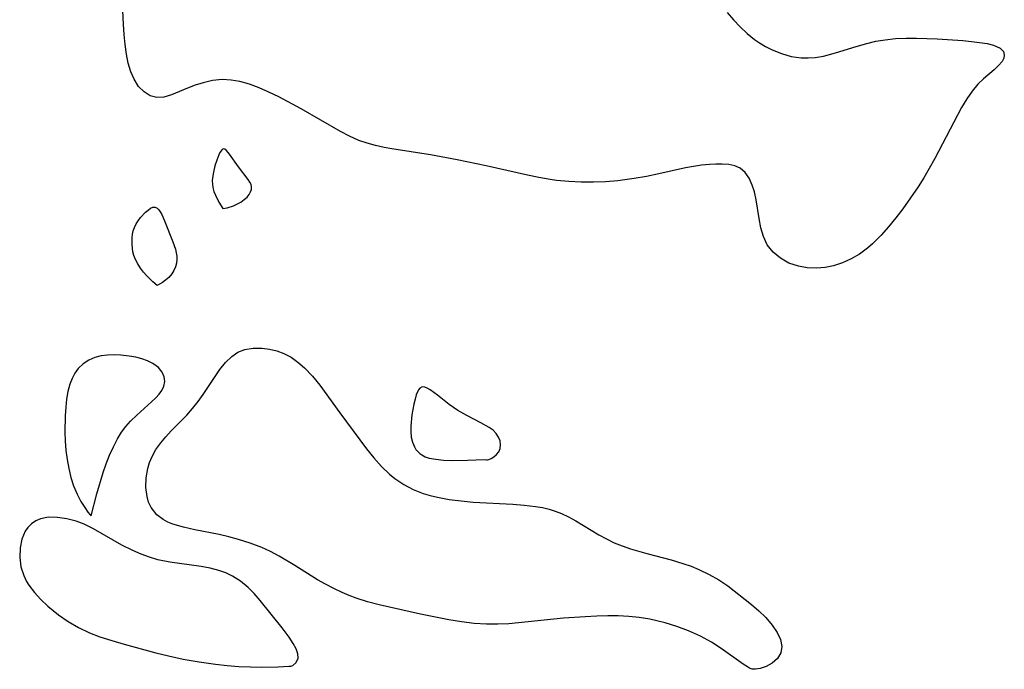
# Model space of a CAD drawing. Header units: metres. Extents: x 1073367 to 1082519, y 1569854 to 1574957.
# Tile 304 of 656: x 1075848 to 1075997, y 1572910 to 1573009. Entities that reach past the tile are written whole.
import ezdxf

# ---------------------------------------------------------------- set-up
doc = ezdxf.new("R2010")
doc.units = ezdxf.units.M
doc.layers.add('CGG_CurvaNivelLidar_v1', color=253, linetype='Continuous', lineweight=30)

msp = doc.modelspace()

# ---------------------------------------------------------------- linework, layer by layer
at = {"layer": 'CGG_CurvaNivelLidar_v1'}
for p, q in [((1075863.411, 1573008.1367, 67.5), (1075863.3265, 1573010.2596, 67.5)), ((1075954.9978, 1573009.929, 67.5), (1075955.948, 1573008.8221, 67.5)), ((1075955.948, 1573008.8221, 67.5), (1075956.9475, 1573007.7596, 67.5)), ((1075863.5086, 1573006.5988, 67.5), (1075863.411, 1573008.1367, 67.5)), ((1075956.9475, 1573007.7596, 67.5), (1075958.0017, 1573006.763, 67.5)), ((1075863.6497, 1573005.0997, 67.5), (1075863.5086, 1573006.5988, 67.5)), ((1075958.0017, 1573006.763, 67.5), (1075959.1189, 1573005.8576, 67.5)), ((1075959.1189, 1573005.8576, 67.5), (1075959.8703, 1573005.3386, 67.5)), ((1075977.5465, 1573005.5791, 67.5), (1075978.9492, 1573005.8241, 67.5)), ((1075978.9492, 1573005.8241, 67.5), (1075980.5412, 1573005.9946, 67.5)), ((1075980.5412, 1573005.9946, 67.5), (1075982.145, 1573006.0687, 67.5)), ((1075982.145, 1573006.0687, 67.5), (1075983.7134, 1573006.0658, 67.5)), ((1075983.7134, 1573006.0658, 67.5), (1075986.8294, 1573005.9298, 67.5)), ((1075986.8294, 1573005.9298, 67.5), (1075990.7283, 1573005.6831, 67.5)), ((1075863.8504, 1573003.6547, 67.5), (1075863.6497, 1573005.0997, 67.5)), ((1075959.8703, 1573005.3386, 67.5), (1075960.8149, 1573004.7762, 67.5)), ((1075960.8149, 1573004.7762, 67.5), (1075961.7907, 1573004.2844, 67.5)), ((1075961.7907, 1573004.2844, 67.5), (1075963.2234, 1573003.7076, 67.5)), ((1075971.4126, 1573003.8106, 67.5), (1075974.5553, 1573004.795, 67.5)), ((1075974.5553, 1573004.795, 67.5), (1075976.1643, 1573005.2561, 67.5)), ((1075976.1643, 1573005.2561, 67.5), (1075977.5465, 1573005.5791, 67.5)), ((1075990.7283, 1573005.6831, 67.5), (1075992.0449, 1573005.5689, 67.5)), ((1075992.0449, 1573005.5689, 67.5), (1075993.2792, 1573005.4223, 67.5)), ((1075993.2792, 1573005.4223, 67.5), (1075994.4035, 1573005.2319, 67.5)), ((1075994.4035, 1573005.2319, 67.5), (1075995.3837, 1573004.9833, 67.5)), ((1075995.3837, 1573004.9833, 67.5), (1075996.3848, 1573004.5306, 67.5)), ((1075996.3848, 1573004.5306, 67.5), (1075996.8798, 1573004.0205, 67.5)), ((1075864.1334, 1573002.2649, 67.5), (1075863.8504, 1573003.6547, 67.5)), ((1075963.2234, 1573003.7076, 67.5), (1075964.6944, 1573003.2942, 67.5)), ((1075964.6944, 1573003.2942, 67.5), (1075966.1953, 1573003.0744, 67.5)), ((1075966.1953, 1573003.0744, 67.5), (1075967.2624, 1573003.0524, 67.5)), ((1075967.2624, 1573003.0524, 67.5), (1075968.3357, 1573003.132, 67.5)), ((1075968.3357, 1573003.132, 67.5), (1075969.6219, 1573003.345, 67.5)), ((1075969.6219, 1573003.345, 67.5), (1075970.5167, 1573003.5587, 67.5)), ((1075970.5167, 1573003.5587, 67.5), (1075971.4126, 1573003.8106, 67.5)), ((1075996.9388, 1573003.0047, 67.5), (1075996.6835, 1573002.5254, 67.5)), ((1075996.8798, 1573004.0205, 67.5), (1075997.0276, 1573003.5038, 67.5)), ((1075997.0276, 1573003.5038, 67.5), (1075996.9388, 1573003.0047, 67.5)), ((1075864.5146, 1573000.9751, 67.5), (1075864.1334, 1573002.2649, 67.5)), ((1075996.1607, 1573001.9007, 67.5), (1075995.4776, 1573001.2654, 67.5)), ((1075996.6835, 1573002.5254, 67.5), (1075996.1607, 1573001.9007, 67.5)), ((1075865.0164, 1572999.8165, 67.5), (1075864.5146, 1573000.9751, 67.5)), ((1075865.711, 1572998.7531, 67.5), (1075865.0164, 1572999.8165, 67.5)), ((1075993.8597, 1572999.904, 67.5), (1075993.0323, 1572999.0987, 67.5)), ((1075995.4776, 1573001.2654, 67.5), (1075993.8597, 1572999.904, 67.5)), ((1075866.5389, 1572997.9103, 67.5), (1075865.711, 1572998.7531, 67.5)), ((1075873.1463, 1572998.4826, 67.5), (1075870.6855, 1572997.4572, 67.5)), ((1075874.2892, 1572998.9171, 67.5), (1075873.1463, 1572998.4826, 67.5)), ((1075875.4767, 1572999.2938, 67.5), (1075874.2892, 1572998.9171, 67.5)), ((1075876.9256, 1572999.6259, 67.5), (1075875.4767, 1572999.2938, 67.5)), ((1075878.4061, 1572999.7718, 67.5), (1075876.9256, 1572999.6259, 67.5)), ((1075879.7339, 1572999.7013, 67.5), (1075878.4061, 1572999.7718, 67.5)), ((1075881.0735, 1572999.4659, 67.5), (1075879.7339, 1572999.7013, 67.5)), ((1075882.5339, 1572999.0612, 67.5), (1075881.0735, 1572999.4659, 67.5)), ((1075883.9931, 1572998.5292, 67.5), (1075882.5339, 1572999.0612, 67.5)), ((1075885.4816, 1572997.8769, 67.5), (1075883.9931, 1572998.5292, 67.5)), ((1075993.0323, 1572999.0987, 67.5), (1075992.1571, 1572998.0369, 67.5)), ((1075867.4684, 1572997.3249, 67.5), (1075866.5389, 1572997.9103, 67.5)), ((1075868.4749, 1572997.0499, 67.5), (1075867.4684, 1572997.3249, 67.5)), ((1075869.5513, 1572997.1223, 67.5), (1075868.4749, 1572997.0499, 67.5)), ((1075870.6855, 1572997.4572, 67.5), (1075869.5513, 1572997.1223, 67.5)), ((1075886.9648, 1572997.1506, 67.5), (1075885.4816, 1572997.8769, 67.5)), ((1075890.3668, 1572995.361, 67.5), (1075886.9648, 1572997.1506, 67.5)), ((1075991.3363, 1572996.8352, 67.5), (1075990.5533, 1572995.5299, 67.5)), ((1075992.1571, 1572998.0369, 67.5), (1075991.3363, 1572996.8352, 67.5)), ((1075896.3424, 1572991.9029, 67.5), (1075890.3668, 1572995.361, 67.5)), ((1075990.5533, 1572995.5299, 67.5), (1075989.359, 1572993.3403, 67.5)), ((1075989.359, 1572993.3403, 67.5), (1075986.4894, 1572987.829, 67.5)), ((1075897.7085, 1572991.1755, 67.5), (1075896.3424, 1572991.9029, 67.5)), ((1075899.1053, 1572990.5495, 67.5), (1075897.7085, 1572991.1755, 67.5)), ((1075900.3607, 1572990.1192, 67.5), (1075899.1053, 1572990.5495, 67.5)), ((1075901.6535, 1572989.7763, 67.5), (1075900.3607, 1572990.1192, 67.5)), ((1075902.9756, 1572989.4937, 67.5), (1075901.6535, 1572989.7763, 67.5)), ((1075904.1227, 1572989.2838, 67.5), (1075902.9756, 1572989.4937, 67.5)), ((1075877.8804, 1572988.3727, 68), (1075877.5733, 1572987.5752, 68)), ((1075878.0434, 1572988.7113, 68), (1075877.8804, 1572988.3727, 68)), ((1075878.2143, 1572988.9887, 68), (1075878.0434, 1572988.7113, 68)), ((1075878.3952, 1572989.1828, 68), (1075878.2143, 1572988.9887, 68)), ((1075878.5891, 1572989.2645, 68), (1075878.3952, 1572989.1828, 68)), ((1075878.8014, 1572989.2096, 68), (1075878.5891, 1572989.2645, 68)), ((1075879.0271, 1572989.0417, 68), (1075878.8014, 1572989.2096, 68)), ((1075879.5078, 1572988.4841, 68), (1075879.0271, 1572989.0417, 68)), ((1075880.8343, 1572986.5702, 68), (1075879.5078, 1572988.4841, 68)), ((1075909.971, 1572988.3747, 67.5), (1075904.1227, 1572989.2838, 67.5)), ((1075914.0536, 1572987.612, 67.5), (1075909.971, 1572988.3747, 67.5)), ((1075986.4894, 1572987.829, 67.5), (1075985.6412, 1572986.298, 67.5)), ((1075877.2922, 1572986.686, 68), (1075877.0515, 1572985.7532, 68)), ((1075877.5733, 1572987.5752, 68), (1075877.2922, 1572986.686, 68)), ((1075882.3345, 1572984.6184, 68), (1075880.8343, 1572986.5702, 68)), ((1075918.4515, 1572986.6935, 67.5), (1075914.0536, 1572987.612, 67.5)), ((1075924.7225, 1572985.2737, 67.5), (1075918.4515, 1572986.6935, 67.5)), ((1075948.6584, 1572986.3762, 67.5), (1075944.634, 1572985.4829, 67.5)), ((1075949.9035, 1572986.6131, 67.5), (1075948.6584, 1572986.3762, 67.5)), ((1075951.1178, 1572986.7981, 67.5), (1075949.9035, 1572986.6131, 67.5)), ((1075952.2907, 1572986.9205, 67.5), (1075951.1178, 1572986.7981, 67.5)), ((1075953.2834, 1572986.9691, 67.5), (1075952.2907, 1572986.9205, 67.5)), ((1075954.2233, 1572986.9675, 67.5), (1075953.2834, 1572986.9691, 67.5)), ((1075955.2434, 1572986.901, 67.5), (1075954.2233, 1572986.9675, 67.5)), ((1075956.1631, 1572986.7214, 67.5), (1075955.2434, 1572986.901, 67.5)), ((1075956.967, 1572986.3693, 67.5), (1075956.1631, 1572986.7214, 67.5)), ((1075957.7172, 1572985.7147, 67.5), (1075956.967, 1572986.3693, 67.5)), ((1075876.8966, 1572984.8694, 68), (1075876.8719, 1572984.4252, 68)), ((1075877.0515, 1572985.7532, 68), (1075876.8966, 1572984.8694, 68)), ((1075926.4361, 1572984.922, 67.5), (1075924.7225, 1572985.2737, 67.5)), ((1075928.1568, 1572984.6278, 67.5), (1075926.4361, 1572984.922, 67.5)), ((1075942.761, 1572985.0988, 67.5), (1075940.8651, 1572984.7587, 67.5)), ((1075944.634, 1572985.4829, 67.5), (1075942.761, 1572985.0988, 67.5)), ((1075958.321, 1572984.8267, 67.5), (1075957.7172, 1572985.7147, 67.5)), ((1075984.815, 1572984.8977, 67.5), (1075983.9498, 1572983.5197, 67.5)), ((1075985.6412, 1572986.298, 67.5), (1075984.815, 1572984.8977, 67.5)), ((1075876.8719, 1572984.4252, 68), (1075876.8956, 1572983.9392, 68)), ((1075876.8956, 1572983.9392, 68), (1075876.9725, 1572983.4288, 68)), ((1075876.9725, 1572983.4288, 68), (1075877.1305, 1572982.8248, 68)), ((1075882.577, 1572984.2431, 68), (1075882.3345, 1572984.6184, 68)), ((1075882.7586, 1572983.8698, 68), (1075882.577, 1572984.2431, 68)), ((1075882.8502, 1572983.497, 68), (1075882.7586, 1572983.8698, 68)), ((1075882.826, 1572983.1228, 68), (1075882.8502, 1572983.497, 68)), ((1075929.1021, 1572984.5006, 67.5), (1075928.1568, 1572984.6278, 67.5)), ((1075930.9573, 1572984.3228, 67.5), (1075929.1021, 1572984.5006, 67.5)), ((1075932.8206, 1572984.2283, 67.5), (1075930.9573, 1572984.3228, 67.5)), ((1075934.6875, 1572984.2122, 67.5), (1075932.8206, 1572984.2283, 67.5)), ((1075936.5537, 1572984.2753, 67.5), (1075934.6875, 1572984.2122, 67.5)), ((1075938.414, 1572984.4245, 67.5), (1075936.5537, 1572984.2753, 67.5)), ((1075940.8651, 1572984.7587, 67.5), (1075938.414, 1572984.4245, 67.5)), ((1075958.7969, 1572983.762, 67.5), (1075958.321, 1572984.8267, 67.5)), ((1075959.113, 1572982.7416, 67.5), (1075958.7969, 1572983.762, 67.5)), ((1075983.9498, 1572983.5197, 67.5), (1075982.8221, 1572981.8417, 67.5)), ((1075877.1305, 1572982.8248, 68), (1075877.3453, 1572982.2349, 68)), ((1075877.3453, 1572982.2349, 68), (1075877.8544, 1572981.1981, 68)), ((1075881.7077, 1572981.5794, 68), (1075882.1509, 1572981.9765, 68)), ((1075882.1509, 1572981.9765, 68), (1075882.4901, 1572982.3742, 68)), ((1075882.4901, 1572982.3742, 68), (1075882.7031, 1572982.7501, 68)), ((1075882.7031, 1572982.7501, 68), (1075882.826, 1572983.1228, 68)), ((1075959.3683, 1572981.5731, 67.5), (1075959.113, 1572982.7416, 67.5)), ((1075867.5161, 1572980.2639, 67.5), (1075867.8831, 1572980.4198, 67.5)), ((1075867.8831, 1572980.4198, 67.5), (1075868.2236, 1572980.436, 67.5)), ((1075868.2236, 1572980.436, 67.5), (1075868.5034, 1572980.3016, 67.5)), ((1075877.8544, 1572981.1981, 68), (1075878.5, 1572980.2218, 68)), ((1075879.1591, 1572980.3557, 68), (1075880.104, 1572980.6601, 68)), ((1075880.104, 1572980.6601, 68), (1075880.6255, 1572980.8899, 68)), ((1075880.6255, 1572980.8899, 68), (1075881.1895, 1572981.209, 68)), ((1075881.1895, 1572981.209, 68), (1075881.7077, 1572981.5794, 68)), ((1075959.8234, 1572978.7329, 67.5), (1075959.3683, 1572981.5731, 67.5)), ((1075982.8221, 1572981.8417, 67.5), (1075981.647, 1572980.2076, 67.5)), ((1075865.9814, 1572978.8538, 67.5), (1075866.7432, 1572979.6725, 67.5)), ((1075866.7432, 1572979.6725, 67.5), (1075867.133, 1572980.0056, 67.5)), ((1075867.133, 1572980.0056, 67.5), (1075867.5161, 1572980.2639, 67.5)), ((1075868.5034, 1572980.3016, 67.5), (1075868.7588, 1572980.0487, 67.5)), ((1075868.7588, 1572980.0487, 67.5), (1075868.9959, 1572979.7077, 67.5)), ((1075868.9959, 1572979.7077, 67.5), (1075869.2198, 1572979.3021, 67.5)), ((1075869.2198, 1572979.3021, 67.5), (1075869.6428, 1572978.3645, 67.5)), ((1075878.5, 1572980.2218, 68), (1075879.1591, 1572980.3557, 68)), ((1075981.647, 1572980.2076, 67.5), (1075980.577, 1572978.8094, 67.5)), ((1075865.066, 1572977.3674, 67.5), (1075865.3196, 1572977.894, 67.5)), ((1075865.3196, 1572977.894, 67.5), (1075865.6311, 1572978.3893, 67.5)), ((1075865.6311, 1572978.3893, 67.5), (1075865.9814, 1572978.8538, 67.5)), ((1075869.6428, 1572978.3645, 67.5), (1075870.8835, 1572975.1806, 67.5)), ((1075960.0951, 1572977.3278, 67.5), (1075959.8234, 1572978.7329, 67.5)), ((1075979.4745, 1572977.462, 67.5), (1075978.3356, 1572976.1818, 67.5)), ((1075980.577, 1572978.8094, 67.5), (1075979.4745, 1572977.462, 67.5)), ((1075864.7281, 1572975.8339, 67.5), (1075864.7941, 1572976.3608, 67.5)), ((1075864.7941, 1572976.3608, 67.5), (1075864.9039, 1572976.874, 67.5)), ((1075864.9039, 1572976.874, 67.5), (1075865.066, 1572977.3674, 67.5)), ((1075960.4786, 1572975.9924, 67.5), (1075960.0951, 1572977.3278, 67.5)), ((1075961.064, 1572974.7409, 67.5), (1075960.4786, 1572975.9924, 67.5)), ((1075978.3356, 1572976.1818, 67.5), (1075977.0559, 1572974.9003, 67.5)), ((1075864.709, 1572974.7601, 67.5), (1075864.7281, 1572975.8339, 67.5)), ((1075864.7547, 1572974.2219, 67.5), (1075864.709, 1572974.7601, 67.5)), ((1075870.8835, 1572975.1806, 67.5), (1075871.2789, 1572974.0796, 67.5)), ((1075961.9476, 1572973.6167, 67.5), (1075961.064, 1572974.7409, 67.5)), ((1075977.0559, 1572974.9003, 67.5), (1075976.2578, 1572974.2006, 67.5)), ((1075864.8421, 1572973.6885, 67.5), (1075864.7547, 1572974.2219, 67.5)), ((1075865.0013, 1572973.1172, 67.5), (1075864.8421, 1572973.6885, 67.5)), ((1075865.2592, 1572972.4957, 67.5), (1075865.0013, 1572973.1172, 67.5)), ((1075871.2789, 1572974.0796, 67.5), (1075871.4254, 1572973.5273, 67.5)), ((1075871.4254, 1572973.5273, 67.5), (1075871.5084, 1572973.0335, 67.5)), ((1075871.5084, 1572973.0335, 67.5), (1075871.5255, 1572972.5126, 67.5)), ((1075963.0663, 1572972.6915, 67.5), (1075961.9476, 1572973.6167, 67.5)), ((1075975.061, 1572973.3217, 67.5), (1075973.7964, 1572972.5798, 67.5)), ((1075976.2578, 1572974.2006, 67.5), (1075975.061, 1572973.3217, 67.5)), ((1075865.6, 1572971.8499, 67.5), (1075865.2592, 1572972.4957, 67.5)), ((1075866.0058, 1572971.2078, 67.5), (1075865.6, 1572971.8499, 67.5)), ((1075871.4561, 1572971.9549, 67.5), (1075871.301, 1572971.3864, 67.5)), ((1075871.5255, 1572972.5126, 67.5), (1075871.4561, 1572971.9549, 67.5)), ((1075964.3639, 1572971.9701, 67.5), (1075963.0663, 1572972.6915, 67.5)), ((1075965.7964, 1572971.4737, 67.5), (1075964.3639, 1572971.9701, 67.5)), ((1075967.1402, 1572971.2426, 67.5), (1075965.7964, 1572971.4737, 67.5)), ((1075971.1245, 1572971.5438, 67.5), (1075969.8297, 1572971.2934, 67.5)), ((1075972.4797, 1572971.9818, 67.5), (1075971.1245, 1572971.5438, 67.5)), ((1075973.7964, 1572972.5798, 67.5), (1075972.4797, 1572971.9818, 67.5)), ((1075866.4587, 1572970.5962, 67.5), (1075866.0058, 1572971.2078, 67.5)), ((1075866.9418, 1572970.033, 67.5), (1075866.4587, 1572970.5962, 67.5)), ((1075867.8457, 1572969.1343, 67.5), (1075866.9418, 1572970.033, 67.5)), ((1075870.74, 1572970.3176, 67.5), (1075870.286, 1572969.7987, 67.5)), ((1075871.0614, 1572970.8325, 67.5), (1075870.74, 1572970.3176, 67.5)), ((1075871.301, 1572971.3864, 67.5), (1075871.0614, 1572970.8325, 67.5)), ((1075968.5316, 1572971.1914, 67.5), (1075967.1402, 1572971.2426, 67.5)), ((1075969.8297, 1572971.2934, 67.5), (1075968.5316, 1572971.1914, 67.5)), ((1075868.5, 1572968.5781, 67.5), (1075867.8457, 1572969.1343, 67.5)), ((1075868.8963, 1572968.7682, 67.5), (1075868.5, 1572968.5781, 67.5)), ((1075869.3084, 1572969.0189, 67.5), (1075868.8963, 1572968.7682, 67.5)), ((1075869.79, 1572969.3642, 67.5), (1075869.3084, 1572969.0189, 67.5)), ((1075870.286, 1572969.7987, 67.5), (1075869.79, 1572969.3642, 67.5)), ((1075860.9963, 1572958.0057, 68), (1075860.0207, 1572957.8836, 68)), ((1075862.0003, 1572958.0394, 68), (1075860.9963, 1572958.0057, 68)), ((1075863.0172, 1572958.0019, 68), (1075862.0003, 1572958.0394, 68)), ((1075864.2843, 1572957.8691, 68), (1075863.0172, 1572958.0019, 68)), ((1075879.8262, 1572957.8203, 67.5), (1075880.7779, 1572958.445, 67.5)), ((1075880.7779, 1572958.445, 67.5), (1075881.819, 1572958.8612, 67.5)), ((1075881.819, 1572958.8612, 67.5), (1075883.1, 1572959.0726, 67.5)), ((1075883.1, 1572959.0726, 67.5), (1075884.4409, 1572959.0568, 67.5)), ((1075884.4409, 1572959.0568, 67.5), (1075885.5476, 1572958.9164, 67.5)), ((1075885.5476, 1572958.9164, 67.5), (1075886.6547, 1572958.6565, 67.5)), ((1075886.6547, 1572958.6565, 67.5), (1075887.7413, 1572958.2568, 67.5)), ((1075887.7413, 1572958.2568, 67.5), (1075888.8316, 1572957.6749, 67.5)), ((1075857.294, 1572956.6783, 68), (1075856.5606, 1572955.9762, 68)), ((1075858.145, 1572957.2394, 68), (1075857.294, 1572956.6783, 68)), ((1075859.0909, 1572957.6495, 68), (1075858.145, 1572957.2394, 68)), ((1075860.0207, 1572957.8836, 68), (1075859.0909, 1572957.6495, 68)), ((1075865.2626, 1572957.6947, 68), (1075864.2843, 1572957.8691, 68)), ((1075866.2008, 1572957.4563, 68), (1075865.2626, 1572957.6947, 68)), ((1075867.0787, 1572957.1479, 68), (1075866.2008, 1572957.4563, 68)), ((1075867.8716, 1572956.7589, 68), (1075867.0787, 1572957.1479, 68)), ((1075868.6992, 1572956.1488, 68), (1075867.8716, 1572956.7589, 68)), ((1075878.0494, 1572955.8414, 67.5), (1075878.8929, 1572956.9142, 67.5)), ((1075878.8929, 1572956.9142, 67.5), (1075879.8262, 1572957.8203, 67.5)), ((1075888.8316, 1572957.6749, 67.5), (1075889.8749, 1572956.9432, 67.5)), ((1075889.8749, 1572956.9432, 67.5), (1075890.8679, 1572956.0855, 67.5)), ((1075856.0397, 1572955.2624, 68), (1075855.6159, 1572954.4652, 68)), ((1075856.5606, 1572955.9762, 68), (1075856.0397, 1572955.2624, 68)), ((1075869.3015, 1572955.4169, 68), (1075868.6992, 1572956.1488, 68)), ((1075869.5929, 1572954.7232, 68), (1075869.3015, 1572955.4169, 68)), ((1075875.5044, 1572952.0547, 67.5), (1075878.0494, 1572955.8414, 67.5)), ((1075890.8679, 1572956.0855, 67.5), (1075892.0677, 1572954.8298, 67.5)), ((1075855.2812, 1572953.6018, 68), (1075854.9846, 1572952.4862, 68)), ((1075855.6159, 1572954.4652, 68), (1075855.2812, 1572953.6018, 68)), ((1075869.5315, 1572953.3243, 68), (1075869.6653, 1572953.9918, 68)), ((1075869.6653, 1572953.9918, 68), (1075869.5929, 1572954.7232, 68)), ((1075892.0677, 1572954.8298, 67.5), (1075893.1954, 1572953.4469, 67.5)), ((1075854.9846, 1572952.4862, 68), (1075854.7832, 1572951.3144, 68)), ((1075868.3431, 1572951.5472, 68), (1075868.8318, 1572952.1004, 68)), ((1075868.8318, 1572952.1004, 68), (1075869.2283, 1572952.6693, 68)), ((1075869.2283, 1572952.6693, 68), (1075869.5315, 1572953.3243, 68)), ((1075874.725, 1572950.9776, 67.5), (1075875.5044, 1572952.0547, 67.5)), ((1075893.1954, 1572953.4469, 67.5), (1075896.2484, 1572949.2477, 67.5)), ((1075907.8342, 1572952.006, 68), (1075907.6347, 1572951.3358, 68)), ((1075908.061, 1572952.5664, 68), (1075907.8342, 1572952.006, 68)), ((1075908.165, 1572952.7562, 68), (1075908.061, 1572952.5664, 68)), ((1075908.3598, 1572953.0033, 68), (1075908.165, 1572952.7562, 68)), ((1075908.7063, 1572953.1878, 68), (1075908.3598, 1572953.0033, 68)), ((1075909.1491, 1572953.144, 68), (1075908.7063, 1572953.1878, 68)), ((1075909.469, 1572953.015, 68), (1075909.1491, 1572953.144, 68)), ((1075909.9546, 1572952.7391, 68), (1075909.469, 1572953.015, 68)), ((1075911.032, 1572951.9609, 68), (1075909.9546, 1572952.7391, 68)), ((1075854.7832, 1572951.3144, 68), (1075854.654, 1572950.1031, 68)), ((1075865.4177, 1572948.9283, 68), (1075867.6772, 1572950.9031, 68)), ((1075867.6772, 1572950.9031, 68), (1075868.3431, 1572951.5472, 68)), ((1075873.9063, 1572949.9255, 67.5), (1075874.725, 1572950.9776, 67.5)), ((1075907.458, 1572950.5882, 68), (1075907.171, 1572948.955, 68)), ((1075907.6347, 1572951.3358, 68), (1075907.458, 1572950.5882, 68)), ((1075912.8322, 1572950.5455, 68), (1075911.032, 1572951.9609, 68)), ((1075914.1419, 1572949.6207, 68), (1075912.8322, 1572950.5455, 68)), ((1075854.654, 1572950.1031, 68), (1075854.5775, 1572948.8285, 68)), ((1075873.0405, 1572948.919, 67.5), (1075873.9063, 1572949.9255, 67.5)), ((1075896.2484, 1572949.2477, 67.5), (1075900.2951, 1572943.7941, 67.5)), ((1075915.5123, 1572948.8304, 68), (1075914.1419, 1572949.6207, 68)), ((1075854.5775, 1572948.8285, 68), (1075854.5322, 1572946.3073, 68)), ((1075863.7639, 1572947.176, 68), (1075864.4531, 1572947.9788, 68)), ((1075864.4531, 1572947.9788, 68), (1075865.4177, 1572948.9283, 68)), ((1075870.659, 1572946.5058, 67.5), (1075873.0405, 1572948.919, 67.5)), ((1075907.171, 1572948.955, 68), (1075907.0059, 1572947.2524, 68)), ((1075917.6198, 1572947.7571, 68), (1075915.5123, 1572948.8304, 68)), ((1075918.9091, 1572947.0361, 68), (1075917.6198, 1572947.7571, 68)), ((1075854.5322, 1572946.3073, 68), (1075854.5696, 1572944.9966, 68)), ((1075862.4923, 1572945.2991, 68), (1075863.1223, 1572946.3142, 68)), ((1075863.1223, 1572946.3142, 68), (1075863.7639, 1572947.176, 68)), ((1075869.8322, 1572945.6337, 67.5), (1075870.659, 1572946.5058, 67.5)), ((1075907.0059, 1572947.2524, 68), (1075906.9978, 1572946.4106, 68)), ((1075906.9978, 1572946.4106, 68), (1075907.0665, 1572945.5946, 68)), ((1075919.4713, 1572946.6166, 68), (1075918.9091, 1572947.0361, 68)), ((1075919.9525, 1572946.1268, 68), (1075919.4713, 1572946.6166, 68)), ((1075920.3181, 1572945.5778, 68), (1075919.9525, 1572946.1268, 68)), ((1075854.5696, 1572944.9966, 68), (1075854.6853, 1572943.5459, 68)), ((1075861.8765, 1572944.1207, 68), (1075862.4923, 1572945.2991, 68)), ((1075868.337, 1572943.7187, 67.5), (1075869.0633, 1572944.733, 67.5)), ((1075869.0633, 1572944.733, 67.5), (1075869.8322, 1572945.6337, 67.5)), ((1075907.0665, 1572945.5946, 68), (1075907.2414, 1572944.8081, 68)), ((1075907.2414, 1572944.8081, 68), (1075907.5356, 1572944.0908, 68)), ((1075920.5343, 1572945.0068, 68), (1075920.3181, 1572945.5778, 68)), ((1075920.6079, 1572944.4262, 68), (1075920.5343, 1572945.0068, 68)), ((1075854.6853, 1572943.5459, 68), (1075854.8547, 1572942.1936, 68)), ((1075861.2968, 1572942.822, 68), (1075861.8765, 1572944.1207, 68)), ((1075867.7414, 1572942.6314, 67.5), (1075868.337, 1572943.7187, 67.5)), ((1075900.2951, 1572943.7941, 67.5), (1075901.3822, 1572942.42, 67.5)), ((1075907.5356, 1572944.0908, 68), (1075907.7687, 1572943.7157, 68)), ((1075907.7687, 1572943.7157, 68), (1075908.0477, 1572943.3796, 68)), ((1075908.0477, 1572943.3796, 68), (1075908.3483, 1572943.1057, 68)), ((1075908.3483, 1572943.1057, 68), (1075908.6843, 1572942.8707, 68)), ((1075919.998, 1572942.9442, 68), (1075920.3258, 1572943.3654, 68)), ((1075920.3258, 1572943.3654, 68), (1075920.5373, 1572943.8689, 68)), ((1075920.5373, 1572943.8689, 68), (1075920.6079, 1572944.4262, 68)), ((1075854.8547, 1572942.1936, 68), (1075855.0969, 1572940.8241, 68)), ((1075860.7947, 1572941.5196, 68), (1075861.2968, 1572942.822, 68)), ((1075867.1131, 1572940.8408, 67.5), (1075867.3824, 1572941.747, 67.5)), ((1075867.3824, 1572941.747, 67.5), (1075867.7414, 1572942.6314, 67.5)), ((1075901.3822, 1572942.42, 67.5), (1075902.5297, 1572941.1272, 67.5)), ((1075908.6843, 1572942.8707, 68), (1075909.1965, 1572942.6095, 68)), ((1075909.1965, 1572942.6095, 68), (1075909.7947, 1572942.4093, 68)), ((1075909.7947, 1572942.4093, 68), (1075910.7883, 1572942.2195, 68)), ((1075910.7883, 1572942.2195, 68), (1075911.9327, 1572942.107, 68)), ((1075911.9327, 1572942.107, 68), (1075913.1587, 1572942.0545, 68)), ((1075913.1587, 1572942.0545, 68), (1075915.5854, 1572942.0662, 68)), ((1075915.5854, 1572942.0662, 68), (1075918.1726, 1572942.1686, 68)), ((1075918.1726, 1572942.1686, 68), (1075918.5, 1572942.1584, 68)), ((1075918.5, 1572942.1584, 68), (1075918.6234, 1572942.1442, 68)), ((1075918.6234, 1572942.1442, 68), (1075918.8432, 1572942.1998, 68)), ((1075918.8432, 1572942.1998, 68), (1075919.1997, 1572942.3562, 68)), ((1075919.1997, 1572942.3562, 68), (1075919.6034, 1572942.6061, 68)), ((1075919.6034, 1572942.6061, 68), (1075919.998, 1572942.9442, 68)), ((1075855.0969, 1572940.8241, 68), (1075855.4226, 1572939.4796, 68)), ((1075859.3625, 1572936.9875, 68), (1075860.337, 1572940.1919, 68)), ((1075860.337, 1572940.1919, 68), (1075860.7947, 1572941.5196, 68)), ((1075866.8621, 1572939.3813, 67.5), (1075867.1131, 1572940.8408, 67.5)), ((1075902.5297, 1572941.1272, 67.5), (1075903.7575, 1572939.949, 67.5)), ((1075855.4226, 1572939.4796, 68), (1075855.839, 1572938.2014, 68)), ((1075866.8205, 1572937.9382, 67.5), (1075866.8621, 1572939.3813, 67.5)), ((1075903.7575, 1572939.949, 67.5), (1075904.5641, 1572939.2992, 67.5)), ((1075904.5641, 1572939.2992, 67.5), (1075905.9183, 1572938.4031, 67.5)), ((1075855.839, 1572938.2014, 68), (1075856.3819, 1572936.9355, 68)), ((1075866.9919, 1572936.5573, 67.5), (1075866.8205, 1572937.9382, 67.5)), ((1075905.9183, 1572938.4031, 67.5), (1075907.3637, 1572937.6512, 67.5)), ((1075907.3637, 1572937.6512, 67.5), (1075908.8867, 1572937.0454, 67.5)), ((1075908.8867, 1572937.0454, 67.5), (1075909.9528, 1572936.7216, 67.5)), ((1075856.3819, 1572936.9355, 68), (1075856.9674, 1572935.8265, 68)), ((1075856.9674, 1572935.8265, 68), (1075857.5329, 1572934.9085, 68)), ((1075858.5, 1572933.6624, 68), (1075859.3625, 1572936.9875, 68)), ((1075867.2313, 1572935.7066, 67.5), (1075866.9919, 1572936.5573, 67.5)), ((1075867.5883, 1572934.9203, 67.5), (1075867.2313, 1572935.7066, 67.5)), ((1075909.9528, 1572936.7216, 67.5), (1075911.0444, 1572936.4566, 67.5)), ((1075911.0444, 1572936.4566, 67.5), (1075912.8159, 1572936.1321, 67.5)), ((1075912.8159, 1572936.1321, 67.5), (1075914.6218, 1572935.8995, 67.5)), ((1075914.6218, 1572935.8995, 67.5), (1075916.4483, 1572935.737, 67.5)), ((1075916.4483, 1572935.737, 67.5), (1075922.4689, 1572935.4217, 67.5)), ((1075857.5329, 1572934.9085, 68), (1075858.0171, 1572934.2168, 68)), ((1075858.0171, 1572934.2168, 68), (1075858.3593, 1572933.7879, 68)), ((1075868.4483, 1572933.8156, 67.5), (1075867.5883, 1572934.9203, 67.5)), ((1075922.4689, 1572935.4217, 67.5), (1075924.2131, 1572935.2754, 67.5)), ((1075924.2131, 1572935.2754, 67.5), (1075925.9212, 1572935.063, 67.5)), ((1075925.9212, 1572935.063, 67.5), (1075926.9519, 1572934.8867, 67.5)), ((1075926.9519, 1572934.8867, 67.5), (1075927.9605, 1572934.6577, 67.5)), ((1075927.9605, 1572934.6577, 67.5), (1075928.9174, 1572934.3692, 67.5)), ((1075928.9174, 1572934.3692, 67.5), (1075929.8475, 1572934.0137, 67.5)), ((1075850.1055, 1572932.8666, 68), (1075849.4761, 1572932.4453, 68)), ((1075850.8118, 1572933.1748, 68), (1075850.1055, 1572932.8666, 68)), ((1075852.0433, 1572933.42, 68), (1075850.8118, 1572933.1748, 68)), ((1075853.3851, 1572933.4165, 68), (1075852.0433, 1572933.42, 68)), ((1075854.7935, 1572933.2076, 68), (1075853.3851, 1572933.4165, 68)), ((1075856.2311, 1572932.8221, 68), (1075854.7935, 1572933.2076, 68)), ((1075857.4465, 1572932.368, 68), (1075856.2311, 1572932.8221, 68)), ((1075858.3593, 1572933.7879, 68), (1075858.5, 1572933.6624, 68)), ((1075869.4353, 1572933.0659, 67.5), (1075868.4483, 1572933.8156, 67.5)), ((1075870.1335, 1572932.6987, 67.5), (1075869.4353, 1572933.0659, 67.5)), ((1075870.8903, 1572932.3887, 67.5), (1075870.1335, 1572932.6987, 67.5)), ((1075929.8475, 1572934.0137, 67.5), (1075930.9434, 1572933.4948, 67.5)), ((1075930.9434, 1572933.4948, 67.5), (1075932.0079, 1572932.9044, 67.5)), ((1075932.0079, 1572932.9044, 67.5), (1075935.5297, 1572930.7539, 67.5)), ((1075848.5183, 1572931.3246, 68), (1075847.9998, 1572930.1271, 68)), ((1075848.9136, 1572931.8915, 68), (1075848.5183, 1572931.3246, 68)), ((1075849.4761, 1572932.4453, 68), (1075848.9136, 1572931.8915, 68)), ((1075858.873, 1572931.676, 68), (1075857.4465, 1572932.368, 68)), ((1075863.1592, 1572929.2058, 68), (1075858.873, 1572931.676, 68)), ((1075872.4993, 1572931.9016, 67.5), (1075870.8903, 1572932.3887, 67.5)), ((1075874.2326, 1572931.5144, 67.5), (1075872.4993, 1572931.9016, 67.5)), ((1075877.9509, 1572930.7938, 67.5), (1075874.2326, 1572931.5144, 67.5)), ((1075847.9998, 1572930.1271, 68), (1075847.7183, 1572928.7794, 68)), ((1075879.4138, 1572930.4553, 67.5), (1075877.9509, 1572930.7938, 67.5)), ((1075880.8703, 1572930.0689, 67.5), (1075879.4138, 1572930.4553, 67.5)), ((1075882.649, 1572929.5241, 67.5), (1075880.8703, 1572930.0689, 67.5)), ((1075935.5297, 1572930.7539, 67.5), (1075936.6752, 1572930.1366, 67.5)), ((1075936.6752, 1572930.1366, 67.5), (1075937.8571, 1572929.5737, 67.5)), ((1075847.7183, 1572928.7794, 68), (1075847.6676, 1572927.3474, 68)), ((1075864.8384, 1572928.3715, 68), (1075863.1592, 1572929.2058, 68)), ((1075866.0828, 1572927.8359, 68), (1075864.8384, 1572928.3715, 68)), ((1075884.3804, 1572928.8664, 67.5), (1075882.649, 1572929.5241, 67.5)), ((1075885.7168, 1572928.2338, 67.5), (1075884.3804, 1572928.8664, 67.5)), ((1075887.0213, 1572927.5272, 67.5), (1075885.7168, 1572928.2338, 67.5)), ((1075937.8571, 1572929.5737, 67.5), (1075939.0732, 1572929.0726, 67.5)), ((1075939.0732, 1572929.0726, 67.5), (1075940.3005, 1572928.6438, 67.5)), ((1075940.3005, 1572928.6438, 67.5), (1075942.8173, 1572927.9193, 67.5)), ((1075847.6676, 1572927.3474, 68), (1075847.8612, 1572925.8902, 68)), ((1075867.3496, 1572927.3677, 68), (1075866.0828, 1572927.8359, 68)), ((1075868.6372, 1572926.9823, 68), (1075867.3496, 1572927.3677, 68)), ((1075870.4216, 1572926.6035, 68), (1075868.6372, 1572926.9823, 68)), ((1075875.2182, 1572925.9589, 68), (1075870.4216, 1572926.6035, 68)), ((1075889.3898, 1572926.1282, 67.5), (1075887.0213, 1572927.5272, 67.5)), ((1075942.8173, 1572927.9193, 67.5), (1075946.4742, 1572926.9689, 67.5)), ((1075946.4742, 1572926.9689, 67.5), (1075948.2682, 1572926.4329, 67.5)), ((1075847.8612, 1572925.8902, 68), (1075848.2771, 1572924.5859, 68)), ((1075876.57, 1572925.713, 68), (1075875.2182, 1572925.9589, 68)), ((1075877.8792, 1572925.3735, 68), (1075876.57, 1572925.713, 68)), ((1075878.9427, 1572924.9878, 68), (1075877.8792, 1572925.3735, 68)), ((1075892.857, 1572923.9677, 67.5), (1075889.3898, 1572926.1282, 67.5)), ((1075948.2682, 1572926.4329, 67.5), (1075949.5052, 1572925.9941, 67.5)), ((1075949.5052, 1572925.9941, 67.5), (1075950.7085, 1572925.5036, 67.5)), ((1075950.7085, 1572925.5036, 67.5), (1075952.2627, 1572924.7672, 67.5)), ((1075848.2771, 1572924.5859, 68), (1075848.7106, 1572923.7141, 68)), ((1075848.7106, 1572923.7141, 68), (1075849.0743, 1572923.1264, 68)), ((1075879.9533, 1572924.505, 68), (1075878.9427, 1572924.9878, 68)), ((1075881.1832, 1572923.725, 68), (1075879.9533, 1572924.505, 68)), ((1075882.3017, 1572922.8, 68), (1075881.1832, 1572923.725, 68)), ((1075894.0735, 1572923.265, 67.5), (1075892.857, 1572923.9677, 67.5)), ((1075952.2627, 1572924.7672, 67.5), (1075953.7243, 1572923.9494, 67.5)), ((1075953.7243, 1572923.9494, 67.5), (1075955.0665, 1572923.0518, 67.5)), ((1075849.0743, 1572923.1264, 68), (1075849.9067, 1572922.0145, 68)), ((1075883.2362, 1572921.8463, 68), (1075882.3017, 1572922.8, 68)), ((1075895.3181, 1572922.6083, 67.5), (1075894.0735, 1572923.265, 67.5)), ((1075896.5906, 1572922.0047, 67.5), (1075895.3181, 1572922.6083, 67.5)), ((1075955.0665, 1572923.0518, 67.5), (1075958.6855, 1572920.1919, 67.5)), ((1075849.9067, 1572922.0145, 68), (1075850.8712, 1572920.9511, 68)), ((1075850.8712, 1572920.9511, 68), (1075851.9415, 1572919.9387, 68)), ((1075884.1336, 1572920.8022, 68), (1075883.2362, 1572921.8463, 68)), ((1075887.4673, 1572916.6463, 68), (1075884.1336, 1572920.8022, 68)), ((1075897.6362, 1572921.5626, 67.5), (1075896.5906, 1572922.0047, 67.5)), ((1075898.6991, 1572921.1615, 67.5), (1075897.6362, 1572921.5626, 67.5)), ((1075900.4322, 1572920.6029, 67.5), (1075898.6991, 1572921.1615, 67.5)), ((1075851.9415, 1572919.9387, 68), (1075853.5535, 1572918.6385, 68)), ((1075902.1947, 1572920.1309, 67.5), (1075900.4322, 1572920.6029, 67.5)), ((1075908.4586, 1572918.7274, 67.5), (1075902.1947, 1572920.1309, 67.5)), ((1075958.6855, 1572920.1919, 67.5), (1075959.7999, 1572919.2425, 67.5)), ((1075959.7999, 1572919.2425, 67.5), (1075960.8672, 1572918.2117, 67.5)), ((1075853.5535, 1572918.6385, 68), (1075855.0411, 1572917.6215, 68)), ((1075912.7845, 1572917.8635, 67.5), (1075908.4586, 1572918.7274, 67.5)), ((1075914.6754, 1572917.5575, 67.5), (1075912.7845, 1572917.8635, 67.5)), ((1075930.169, 1572918.1102, 67.5), (1075921.8714, 1572917.2903, 67.5)), ((1075933.438, 1572918.3593, 67.5), (1075930.169, 1572918.1102, 67.5)), ((1075935.2405, 1572918.4494, 67.5), (1075933.438, 1572918.3593, 67.5)), ((1075936.8611, 1572918.4874, 67.5), (1075935.2405, 1572918.4494, 67.5)), ((1075938.4745, 1572918.4702, 67.5), (1075936.8611, 1572918.4874, 67.5)), ((1075940.075, 1572918.3844, 67.5), (1075938.4745, 1572918.4702, 67.5)), ((1075941.6604, 1572918.2305, 67.5), (1075940.075, 1572918.3844, 67.5)), ((1075943.2622, 1572917.991, 67.5), (1075941.6604, 1572918.2305, 67.5)), ((1075945.5623, 1572917.445, 67.5), (1075943.2622, 1572917.991, 67.5)), ((1075960.8672, 1572918.2117, 67.5), (1075961.828, 1572917.0778, 67.5)), ((1075855.0411, 1572917.6215, 68), (1075856.6085, 1572916.7097, 68)), ((1075856.6085, 1572916.7097, 68), (1075858.2486, 1572915.9251, 68)), ((1075888.529, 1572915.2404, 68), (1075887.4673, 1572916.6463, 68)), ((1075916.5837, 1572917.3254, 67.5), (1075914.6754, 1572917.5575, 67.5)), ((1075918.4965, 1572917.2011, 67.5), (1075916.5837, 1572917.3254, 67.5)), ((1075920.1826, 1572917.2022, 67.5), (1075918.4965, 1572917.2011, 67.5)), ((1075921.8714, 1572917.2903, 67.5), (1075920.1826, 1572917.2022, 67.5)), ((1075947.3428, 1572916.8898, 67.5), (1075945.5623, 1572917.445, 67.5)), ((1075949.1207, 1572916.2257, 67.5), (1075947.3428, 1572916.8898, 67.5)), ((1075950.9328, 1572915.4188, 67.5), (1075949.1207, 1572916.2257, 67.5)), ((1075961.828, 1572917.0778, 67.5), (1075962.5724, 1572915.9822, 67.5)), ((1075858.2486, 1572915.9251, 68), (1075859.8159, 1572915.3256, 68)), ((1075859.8159, 1572915.3256, 68), (1075861.6492, 1572914.7242, 68)), ((1075861.6492, 1572914.7242, 68), (1075863.521, 1572914.1735, 68)), ((1075889.1608, 1572914.3046, 68), (1075888.529, 1572915.2404, 68)), ((1075952.604, 1572914.5096, 67.5), (1075950.9328, 1572915.4188, 67.5)), ((1075962.5724, 1572915.9822, 67.5), (1075963.0871, 1572914.8955, 67.5)), ((1075963.0871, 1572914.8955, 67.5), (1075963.2958, 1572913.8498, 67.5)), ((1075863.521, 1572914.1735, 68), (1075868.3013, 1572912.8991, 68)), ((1075889.6204, 1572913.4664, 68), (1075889.1608, 1572914.3046, 68)), ((1075889.8743, 1572912.7232, 68), (1075889.6204, 1572913.4664, 68)), ((1075954.0985, 1572913.5222, 67.5), (1075952.604, 1572914.5096, 67.5)), ((1075957.4111, 1572911.1678, 67.5), (1075954.0985, 1572913.5222, 67.5)), ((1075963.2958, 1572913.8498, 67.5), (1075963.1349, 1572912.8779, 67.5)), ((1075868.3013, 1572912.8991, 68), (1075870.2634, 1572912.417, 68)), ((1075870.2634, 1572912.417, 68), (1075872.4887, 1572911.9383, 68)), ((1075872.4887, 1572911.9383, 68), (1075874.8852, 1572911.5019, 68)), ((1075889.5918, 1572911.3938, 68), (1075889.8974, 1572912.0806, 68)), ((1075889.8974, 1572912.0806, 68), (1075889.8743, 1572912.7232, 68)), ((1075962.6113, 1572912.0354, 67.5), (1075961.8296, 1572911.3345, 67.5)), ((1075963.1349, 1572912.8779, 67.5), (1075962.6113, 1572912.0354, 67.5)), ((1075874.8852, 1572911.5019, 68), (1075877.3596, 1572911.1465, 68)), ((1075877.3596, 1572911.1465, 68), (1075879.1608, 1572910.956, 68)), ((1075879.1608, 1572910.956, 68), (1075880.914, 1572910.8258, 68)), ((1075880.914, 1572910.8258, 68), (1075882.6783, 1572910.7485, 68)), ((1075882.6783, 1572910.7485, 68), (1075884.2961, 1572910.7204, 68)), ((1075884.2961, 1572910.7204, 68), (1075886.8949, 1572910.7559, 68)), ((1075886.8949, 1572910.7559, 68), (1075888.5, 1572910.8468, 68)), ((1075888.5, 1572910.8468, 68), (1075888.7771, 1572910.85, 68)), ((1075888.7771, 1572910.85, 68), (1075889.0838, 1572910.9636, 68)), ((1075889.0838, 1572910.9636, 68), (1075889.5918, 1572911.3938, 68)), ((1075958.0711, 1572910.7348, 67.5), (1075957.4111, 1572911.1678, 67.5)), ((1075958.365, 1572910.564, 67.5), (1075958.0711, 1572910.7348, 67.5)), ((1075958.5, 1572910.5239, 67.5), (1075958.365, 1572910.564, 67.5)), ((1075958.7811, 1572910.3982, 67.5), (1075958.5, 1572910.5239, 67.5)), ((1075959.3046, 1572910.3813, 67.5), (1075958.7811, 1572910.3982, 67.5)), ((1075959.9972, 1572910.49, 67.5), (1075959.3046, 1572910.3813, 67.5)), ((1075960.9166, 1572910.8105, 67.5), (1075959.9972, 1572910.49, 67.5)), ((1075961.8296, 1572911.3345, 67.5), (1075960.9166, 1572910.8105, 67.5))]:
    msp.add_line(p, q, dxfattribs=at)

doc.saveas('drawing.dxf')
